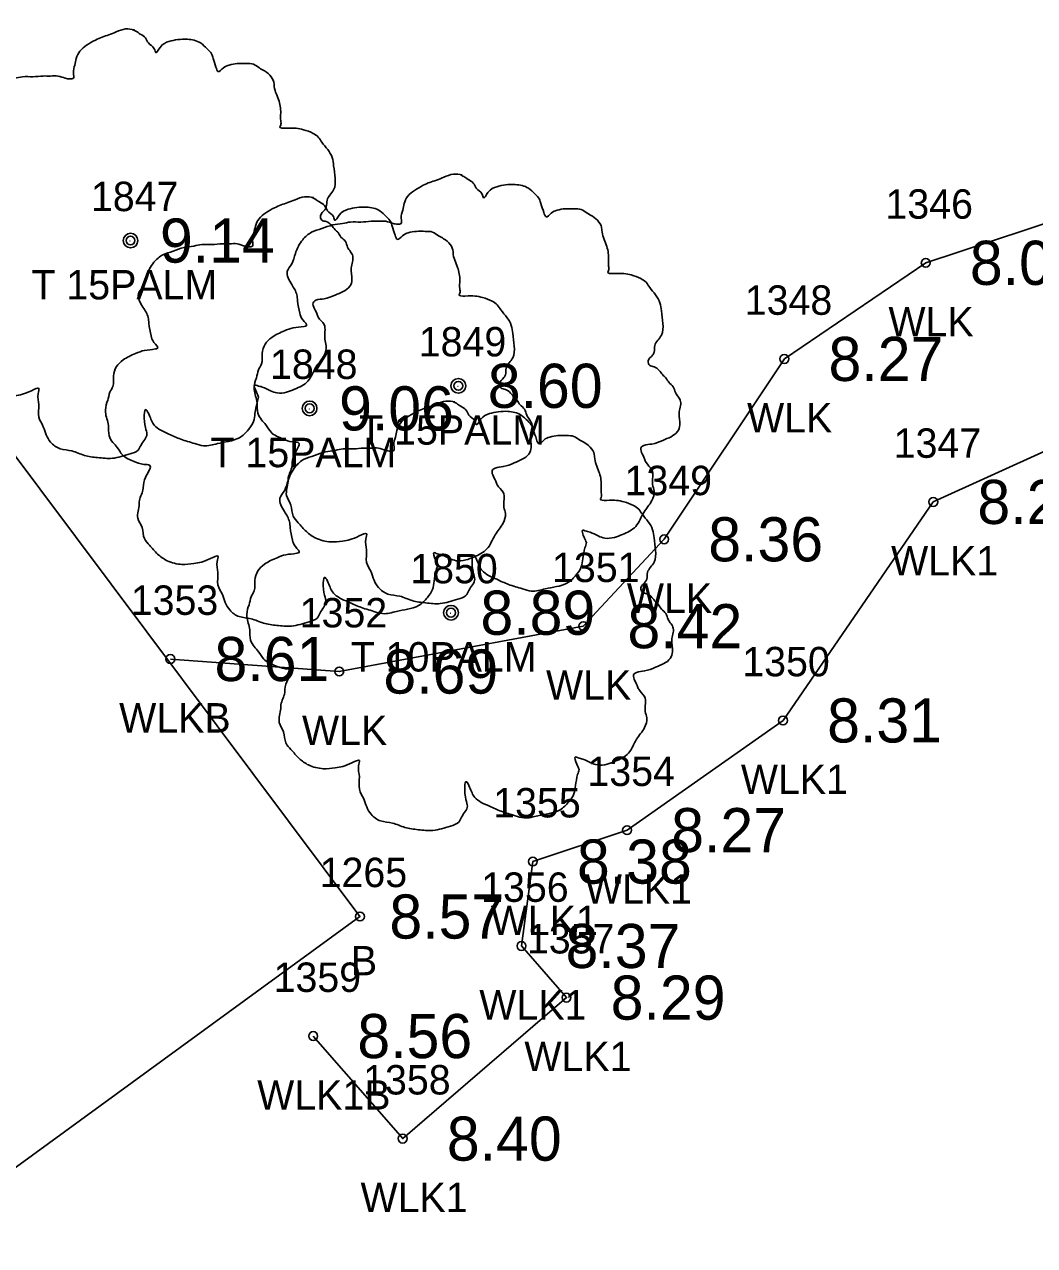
# Model space of a CAD drawing. Extents: x 2608598 to 2610682, y 641451 to 643526.
# Drawn here: x 2609071.42 to 2609105.76, y 643012.15 to 643053.65 of the extents above; entities that cross this region are included whole.
import ezdxf

# ---------------------------------------------------------------- set-up
doc = ezdxf.new("R2010")
doc.units = 0
for name, color, linetype in [('RD_EX_Bldg', 7, 'Continuous'), ('RD_EX_Bldg_txCode', 7, 'Continuous'), ('RD_EX_Misc', 7, 'Continuous'), ('RD_EX_Misc_txCode', 7, 'Continuous'), ('RD_EX_TX_Bldg_ELEV', 7, 'Continuous'), ('RD_EX_TX_Misc_ELEV', 7, 'Continuous'), ('RD_EX_TX_VEG_ELEV', 7, 'Continuous'), ('RD_EX_VEG', 7, 'Continuous'), ('RD_EX_VEG_txCode', 7, 'Continuous'), ('RD_SMD_Locator', 7, 'Continuous')]:
    doc.layers.add(name, color=color, linetype=linetype)

msp = doc.modelspace()

# ---------------------------------------------------------------- linework, layer by layer
at = {"layer": 'RD_EX_Bldg'}
msp.add_lwpolyline([(2609022.28, 642979.2), (2608998.158, 643011.514), (2609058.633, 643055.656), (2609082.824, 643023.33), (2609022.28, 642979.2)], dxfattribs=at)
at = {"layer": 'RD_EX_Misc'}
for points in [[(2609124.194, 643058.866), (2609118.846, 643053.637), (2609110.064, 643048.192), (2609102.056, 643045.551), (2609097.25, 643042.284), (2609093.164, 643036.153), (2609090.416, 643033.2), (2609082.12, 643031.658), (2609076.379, 643032.084)], [(2609128.527, 643053.654), (2609123.609, 643048.413), (2609116.229, 643043.537), (2609108.226, 643040.117), (2609102.312, 643037.423), (2609097.205, 643029.996), (2609091.903, 643026.267), (2609088.7, 643025.198), (2609088.313, 643022.329), (2609089.846, 643020.574), (2609084.277, 643015.781), (2609081.235, 643019.267)]]:
    msp.add_lwpolyline(points, dxfattribs=at)
at = {"layer": 'RD_EX_VEG'}
for centre, radius in [((2609075.025, 643046.308), 0.25), ((2609075.012, 643046.289), 0.0001), ((2609086.168, 643041.37), 0.25), ((2609086.156, 643041.351), 0.0001), ((2609081.113, 643040.604), 0.25), ((2609081.1, 643040.585), 0.0001), ((2609085.919, 643033.658), 0.25), ((2609085.907, 643033.639), 0.0001)]:
    msp.add_circle(centre, radius, dxfattribs=at)
for points in [[(2609075.157, 643053.475), (2609074.857, 643053.5), (2609074.532, 643053.4), (2609074.282, 643053.3), (2609074.057, 643053.225), (2609073.832, 643053.125), (2609073.532, 643052.95), (2609073.307, 643052.75), (2609073.182, 643052.5), (2609073.132, 643052.275), (2609073.083, 643052.001), (2609073.083, 643051.826), (2609072.958, 643051.801), (2609072.808, 643051.826), (2609072.558, 643051.901), (2609072.308, 643051.901), (2609072.058, 643051.901), (2609071.708, 643051.876), (2609071.358, 643051.876), (2609071.083, 643051.826), (2609070.759, 643051.776), (2609070.384, 643051.651), (2609070.034, 643051.526), (2609069.734, 643051.276), (2609069.484, 643050.801), (2609069.359, 643050.451), (2609069.209, 643050.201), (2609069.359, 643049.752), (2609069.534, 643049.402), (2609069.559, 643049.202), (2609069.634, 643048.777), (2609069.734, 643048.552), (2609069.859, 643048.352), (2609069.784, 643048.327), (2609069.409, 643048.277), (2609069.109, 643048.177), (2609068.684, 643047.952), (2609068.46, 643047.727), (2609068.36, 643047.402), (2609068.335, 643047.053), (2609068.235, 643046.853), (2609068.16, 643046.578), (2609068.135, 643046.503), (2609068.085, 643046.178), (2609068.185, 643045.728), (2609068.21, 643045.378), (2609068.335, 643045.153), (2609068.485, 643044.979), (2609068.659, 643044.729), (2609069.059, 643044.504), (2609069.384, 643044.404), (2609069.584, 643044.379), (2609069.409, 643043.879), (2609069.359, 643043.529), (2609069.234, 643043.129), (2609069.234, 643043.054), (2609069.184, 643042.58), (2609069.334, 643042.255), (2609069.409, 643041.88), (2609069.584, 643041.655), (2609069.859, 643041.355), (2609070.184, 643041.13), (2609070.684, 643041.005), (2609071.083, 643041.03), (2609071.658, 643041.205), (2609071.908, 643041.28), (2609071.883, 643041.105), (2609071.908, 643040.73), (2609071.908, 643040.306), (2609072.058, 643039.981), (2609072.158, 643039.706), (2609072.308, 643039.456), (2609072.633, 643039.231), (2609073.033, 643039.156), (2609073.457, 643039.006), (2609073.907, 643038.931), (2609074.407, 643038.906), (2609075.007, 643039.056), (2609075.282, 643039.181), (2609075.382, 643039.356), (2609075.581, 643039.731), (2609075.531, 643039.956), (2609075.556, 643040.556), (2609075.656, 643040.381), (2609075.831, 643040.031), (2609076.331, 643039.731), (2609076.731, 643039.556), (2609077.206, 643039.406), (2609077.506, 643039.331), (2609077.98, 643039.406), (2609078.355, 643039.481), (2609078.73, 643039.606), (2609079.03, 643039.881), (2609079.205, 643040.156), (2609079.255, 643040.431), (2609079.33, 643040.805), (2609079.38, 643040.98)], [(2609079.38, 643040.98), (2609079.305, 643041.155), (2609079.255, 643041.405), (2609079.33, 643041.38), (2609079.505, 643041.33), (2609079.78, 643041.205), (2609080.005, 643041.13), (2609080.329, 643041.155), (2609080.604, 643041.255), (2609081.054, 643041.53), (2609081.329, 643042.005), (2609081.604, 643042.405), (2609081.679, 643042.73), (2609081.629, 643042.954), (2609081.604, 643043.454), (2609081.404, 643043.704), (2609081.354, 643043.829), (2609081.254, 643044.229), (2609081.329, 643044.279), (2609081.604, 643044.329), (2609081.979, 643044.454), (2609082.254, 643044.579), (2609082.478, 643044.754), (2609082.553, 643044.979), (2609082.528, 643045.378), (2609082.578, 643045.778), (2609082.503, 643045.928), (2609082.403, 643046.078), (2609082.328, 643046.278), (2609082.179, 643046.428), (2609082.079, 643046.578), (2609081.979, 643046.678), (2609081.854, 643046.828), (2609081.679, 643046.953), (2609081.529, 643047.003), (2609081.479, 643047.153), (2609081.629, 643047.353), (2609081.679, 643047.452), (2609081.704, 643047.677), (2609081.929, 643048.027), (2609081.979, 643048.427), (2609081.929, 643048.852), (2609081.879, 643049.127), (2609081.729, 643049.402), (2609081.529, 643049.652), (2609081.404, 643049.826), (2609081.229, 643049.951), (2609080.904, 643050.076), (2609080.654, 643050.126), (2609080.304, 643050.126), (2609080.104, 643050.176), (2609080.129, 643050.226), (2609080.129, 643050.376), (2609080.129, 643050.651), (2609080.054, 643051.101), (2609079.905, 643051.601), (2609079.905, 643051.626), (2609079.805, 643051.876), (2609079.58, 643052.075), (2609079.405, 643052.175), (2609079.205, 643052.3), (2609078.955, 643052.325), (2609078.655, 643052.325), (2609078.38, 643052.275), (2609078.18, 643052.175), (2609078.005, 643052.05), (2609077.93, 643052.2), (2609077.83, 643052.5), (2609077.78, 643052.65), (2609077.631, 643052.825), (2609077.406, 643053.025), (2609076.956, 643053.15), (2609076.331, 643053.075), (2609076.031, 643052.875), (2609075.881, 643052.7), (2609075.831, 643052.825), (2609075.631, 643053.025), (2609075.531, 643053.2), (2609075.357, 643053.325), (2609075.207, 643053.425), (2609075.107, 643053.475)], [(2609086.3, 643048.537), (2609086, 643048.562), (2609085.675, 643048.462), (2609085.425, 643048.362), (2609085.201, 643048.287), (2609084.976, 643048.187), (2609084.676, 643048.012), (2609084.451, 643047.812), (2609084.326, 643047.562), (2609084.276, 643047.338), (2609084.226, 643047.063), (2609084.226, 643046.888), (2609084.101, 643046.863), (2609083.951, 643046.888), (2609083.701, 643046.963), (2609083.451, 643046.963), (2609083.201, 643046.963), (2609082.852, 643046.938), (2609082.502, 643046.938), (2609082.227, 643046.888), (2609081.902, 643046.838), (2609081.527, 643046.713), (2609081.177, 643046.588), (2609080.877, 643046.338), (2609080.628, 643045.863), (2609080.503, 643045.513), (2609080.353, 643045.263), (2609080.503, 643044.814), (2609080.678, 643044.464), (2609080.702, 643044.264), (2609080.777, 643043.839), (2609080.877, 643043.614), (2609081.002, 643043.414), (2609080.927, 643043.389), (2609080.553, 643043.339), (2609080.253, 643043.239), (2609079.828, 643043.014), (2609079.603, 643042.79), (2609079.503, 643042.465), (2609079.478, 643042.115), (2609079.378, 643041.915), (2609079.303, 643041.64), (2609079.278, 643041.565), (2609079.228, 643041.24), (2609079.328, 643040.79), (2609079.353, 643040.441), (2609079.478, 643040.216), (2609079.628, 643040.041), (2609079.803, 643039.791), (2609080.203, 643039.566), (2609080.528, 643039.466), (2609080.727, 643039.441), (2609080.553, 643038.941), (2609080.503, 643038.591), (2609080.378, 643038.192), (2609080.378, 643038.117), (2609080.328, 643037.642), (2609080.478, 643037.317), (2609080.553, 643036.942), (2609080.727, 643036.717), (2609081.002, 643036.417), (2609081.327, 643036.192), (2609081.827, 643036.067), (2609082.227, 643036.092), (2609082.802, 643036.267), (2609083.051, 643036.342), (2609083.026, 643036.167), (2609083.051, 643035.793), (2609083.051, 643035.368), (2609083.201, 643035.043), (2609083.301, 643034.768), (2609083.451, 643034.518), (2609083.776, 643034.293), (2609084.176, 643034.218), (2609084.601, 643034.068), (2609085.051, 643033.993), (2609085.55, 643033.968), (2609086.15, 643034.118), (2609086.425, 643034.243), (2609086.525, 643034.418), (2609086.725, 643034.793), (2609086.675, 643035.018), (2609086.7, 643035.618), (2609086.8, 643035.443), (2609086.975, 643035.093), (2609087.475, 643034.793), (2609087.874, 643034.618), (2609088.349, 643034.468), (2609088.649, 643034.393), (2609089.124, 643034.468), (2609089.499, 643034.543), (2609089.873, 643034.668), (2609090.173, 643034.943), (2609090.348, 643035.218), (2609090.398, 643035.493), (2609090.473, 643035.868), (2609090.523, 643036.042)], [(2609090.523, 643036.042), (2609090.448, 643036.217), (2609090.398, 643036.467), (2609090.473, 643036.442), (2609090.648, 643036.392), (2609090.923, 643036.267), (2609091.148, 643036.192), (2609091.473, 643036.217), (2609091.748, 643036.317), (2609092.197, 643036.592), (2609092.472, 643037.067), (2609092.747, 643037.467), (2609092.822, 643037.792), (2609092.772, 643038.017), (2609092.747, 643038.516), (2609092.547, 643038.766), (2609092.497, 643038.891), (2609092.397, 643039.291), (2609092.472, 643039.341), (2609092.747, 643039.391), (2609093.122, 643039.516), (2609093.397, 643039.641), (2609093.622, 643039.816), (2609093.697, 643040.041), (2609093.672, 643040.441), (2609093.722, 643040.84), (2609093.647, 643040.99), (2609093.547, 643041.14), (2609093.472, 643041.34), (2609093.322, 643041.49), (2609093.222, 643041.64), (2609093.122, 643041.74), (2609092.997, 643041.89), (2609092.822, 643042.015), (2609092.672, 643042.065), (2609092.622, 643042.215), (2609092.772, 643042.415), (2609092.822, 643042.515), (2609092.847, 643042.74), (2609093.072, 643043.089), (2609093.122, 643043.489), (2609093.072, 643043.914), (2609093.022, 643044.189), (2609092.872, 643044.464), (2609092.672, 643044.714), (2609092.547, 643044.889), (2609092.372, 643045.014), (2609092.048, 643045.139), (2609091.798, 643045.188), (2609091.448, 643045.188), (2609091.248, 643045.238), (2609091.273, 643045.288), (2609091.273, 643045.438), (2609091.273, 643045.713), (2609091.198, 643046.163), (2609091.048, 643046.663), (2609091.048, 643046.688), (2609090.948, 643046.938), (2609090.723, 643047.138), (2609090.548, 643047.238), (2609090.348, 643047.363), (2609090.098, 643047.388), (2609089.799, 643047.388), (2609089.524, 643047.338), (2609089.324, 643047.238), (2609089.149, 643047.113), (2609089.074, 643047.263), (2609088.974, 643047.562), (2609088.924, 643047.712), (2609088.774, 643047.887), (2609088.549, 643048.087), (2609088.099, 643048.212), (2609087.475, 643048.137), (2609087.175, 643047.937), (2609087.025, 643047.762), (2609086.975, 643047.887), (2609086.775, 643048.087), (2609086.675, 643048.262), (2609086.5, 643048.387), (2609086.35, 643048.487), (2609086.25, 643048.537)], [(2609081.245, 643047.771), (2609080.945, 643047.796), (2609080.62, 643047.696), (2609080.37, 643047.596), (2609080.145, 643047.521), (2609079.92, 643047.421), (2609079.62, 643047.246), (2609079.395, 643047.046), (2609079.27, 643046.796), (2609079.22, 643046.571), (2609079.17, 643046.297), (2609079.17, 643046.122), (2609079.046, 643046.097), (2609078.896, 643046.122), (2609078.646, 643046.197), (2609078.396, 643046.197), (2609078.146, 643046.197), (2609077.796, 643046.172), (2609077.446, 643046.172), (2609077.171, 643046.122), (2609076.846, 643046.072), (2609076.472, 643045.947), (2609076.122, 643045.822), (2609075.822, 643045.572), (2609075.572, 643045.097), (2609075.447, 643044.747), (2609075.297, 643044.497), (2609075.447, 643044.048), (2609075.622, 643043.698), (2609075.647, 643043.498), (2609075.722, 643043.073), (2609075.822, 643042.848), (2609075.947, 643042.648), (2609075.872, 643042.623), (2609075.497, 643042.573), (2609075.197, 643042.473), (2609074.772, 643042.248), (2609074.547, 643042.023), (2609074.447, 643041.698), (2609074.423, 643041.349), (2609074.323, 643041.149), (2609074.248, 643040.874), (2609074.223, 643040.799), (2609074.173, 643040.474), (2609074.273, 643040.024), (2609074.298, 643039.674), (2609074.423, 643039.449), (2609074.572, 643039.275), (2609074.747, 643039.025), (2609075.147, 643038.8), (2609075.472, 643038.7), (2609075.672, 643038.675), (2609075.497, 643038.175), (2609075.447, 643037.825), (2609075.322, 643037.425), (2609075.322, 643037.35), (2609075.272, 643036.876), (2609075.422, 643036.551), (2609075.497, 643036.176), (2609075.672, 643035.951), (2609075.947, 643035.651), (2609076.272, 643035.426), (2609076.772, 643035.301), (2609077.171, 643035.326), (2609077.746, 643035.501), (2609077.996, 643035.576), (2609077.971, 643035.401), (2609077.996, 643035.026), (2609077.996, 643034.602), (2609078.146, 643034.277), (2609078.246, 643034.002), (2609078.396, 643033.752), (2609078.721, 643033.527), (2609079.12, 643033.452), (2609079.545, 643033.302), (2609079.995, 643033.227), (2609080.495, 643033.202), (2609081.095, 643033.352), (2609081.369, 643033.477), (2609081.469, 643033.652), (2609081.669, 643034.027), (2609081.619, 643034.252), (2609081.644, 643034.852), (2609081.744, 643034.677), (2609081.919, 643034.327), (2609082.419, 643034.027), (2609082.819, 643033.852), (2609083.294, 643033.702), (2609083.594, 643033.627), (2609084.068, 643033.702), (2609084.443, 643033.777), (2609084.818, 643033.902), (2609085.118, 643034.177), (2609085.293, 643034.452), (2609085.343, 643034.727), (2609085.418, 643035.101), (2609085.468, 643035.276)], [(2609085.468, 643035.276), (2609085.393, 643035.451), (2609085.343, 643035.701), (2609085.418, 643035.676), (2609085.593, 643035.626), (2609085.868, 643035.501), (2609086.092, 643035.426), (2609086.417, 643035.451), (2609086.692, 643035.551), (2609087.142, 643035.826), (2609087.417, 643036.301), (2609087.692, 643036.701), (2609087.767, 643037.026), (2609087.717, 643037.25), (2609087.692, 643037.75), (2609087.492, 643038), (2609087.442, 643038.125), (2609087.342, 643038.525), (2609087.417, 643038.575), (2609087.692, 643038.625), (2609088.067, 643038.75), (2609088.341, 643038.875), (2609088.566, 643039.05), (2609088.641, 643039.275), (2609088.616, 643039.674), (2609088.666, 643040.074), (2609088.591, 643040.224), (2609088.491, 643040.374), (2609088.416, 643040.574), (2609088.266, 643040.724), (2609088.167, 643040.874), (2609088.067, 643040.974), (2609087.942, 643041.124), (2609087.767, 643041.249), (2609087.617, 643041.299), (2609087.567, 643041.449), (2609087.717, 643041.649), (2609087.767, 643041.748), (2609087.792, 643041.973), (2609088.017, 643042.323), (2609088.067, 643042.723), (2609088.017, 643043.148), (2609087.967, 643043.423), (2609087.817, 643043.698), (2609087.617, 643043.948), (2609087.492, 643044.122), (2609087.317, 643044.247), (2609086.992, 643044.372), (2609086.742, 643044.422), (2609086.392, 643044.422), (2609086.192, 643044.472), (2609086.217, 643044.522), (2609086.217, 643044.672), (2609086.217, 643044.947), (2609086.142, 643045.397), (2609085.992, 643045.897), (2609085.992, 643045.922), (2609085.892, 643046.172), (2609085.668, 643046.371), (2609085.493, 643046.471), (2609085.293, 643046.596), (2609085.043, 643046.621), (2609084.743, 643046.621), (2609084.468, 643046.571), (2609084.268, 643046.471), (2609084.093, 643046.346), (2609084.018, 643046.496), (2609083.918, 643046.796), (2609083.868, 643046.946), (2609083.718, 643047.121), (2609083.494, 643047.321), (2609083.044, 643047.446), (2609082.419, 643047.371), (2609082.119, 643047.171), (2609081.969, 643046.996), (2609081.919, 643047.121), (2609081.719, 643047.321), (2609081.619, 643047.496), (2609081.444, 643047.621), (2609081.295, 643047.721), (2609081.195, 643047.771)], [(2609086.051, 643040.825), (2609085.751, 643040.85), (2609085.427, 643040.75), (2609085.177, 643040.651), (2609084.952, 643040.576), (2609084.727, 643040.476), (2609084.427, 643040.301), (2609084.202, 643040.101), (2609084.077, 643039.851), (2609084.027, 643039.626), (2609083.977, 643039.351), (2609083.977, 643039.176), (2609083.852, 643039.151), (2609083.702, 643039.176), (2609083.452, 643039.251), (2609083.202, 643039.251), (2609082.953, 643039.251), (2609082.603, 643039.226), (2609082.253, 643039.226), (2609081.978, 643039.176), (2609081.653, 643039.126), (2609081.278, 643039.001), (2609080.928, 643038.876), (2609080.629, 643038.626), (2609080.379, 643038.152), (2609080.254, 643037.802), (2609080.104, 643037.552), (2609080.254, 643037.102), (2609080.429, 643036.752), (2609080.454, 643036.552), (2609080.529, 643036.128), (2609080.629, 643035.903), (2609080.754, 643035.703), (2609080.679, 643035.678), (2609080.304, 643035.628), (2609080.004, 643035.528), (2609079.579, 643035.303), (2609079.354, 643035.078), (2609079.254, 643034.753), (2609079.229, 643034.403), (2609079.129, 643034.203), (2609079.054, 643033.928), (2609079.029, 643033.853), (2609078.979, 643033.529), (2609079.079, 643033.079), (2609079.104, 643032.729), (2609079.229, 643032.504), (2609079.379, 643032.329), (2609079.554, 643032.079), (2609079.954, 643031.854), (2609080.279, 643031.754), (2609080.479, 643031.729), (2609080.304, 643031.23), (2609080.254, 643030.88), (2609080.129, 643030.48), (2609080.129, 643030.405), (2609080.079, 643029.93), (2609080.229, 643029.605), (2609080.304, 643029.231), (2609080.479, 643029.006), (2609080.754, 643028.706), (2609081.078, 643028.481), (2609081.578, 643028.356), (2609081.978, 643028.381), (2609082.553, 643028.556), (2609082.803, 643028.631), (2609082.778, 643028.456), (2609082.803, 643028.081), (2609082.803, 643027.656), (2609082.953, 643027.331), (2609083.053, 643027.056), (2609083.202, 643026.807), (2609083.527, 643026.582), (2609083.927, 643026.507), (2609084.352, 643026.357), (2609084.802, 643026.282), (2609085.302, 643026.257), (2609085.901, 643026.407), (2609086.176, 643026.532), (2609086.276, 643026.707), (2609086.476, 643027.081), (2609086.426, 643027.306), (2609086.451, 643027.906), (2609086.551, 643027.731), (2609086.726, 643027.381), (2609087.226, 643027.081), (2609087.626, 643026.907), (2609088.1, 643026.757), (2609088.4, 643026.682), (2609088.875, 643026.757), (2609089.25, 643026.832), (2609089.625, 643026.957), (2609089.925, 643027.231), (2609090.099, 643027.506), (2609090.149, 643027.781), (2609090.224, 643028.156), (2609090.274, 643028.331)], [(2609090.274, 643028.331), (2609090.199, 643028.506), (2609090.149, 643028.756), (2609090.224, 643028.731), (2609090.399, 643028.681), (2609090.674, 643028.556), (2609090.899, 643028.481), (2609091.224, 643028.506), (2609091.499, 643028.606), (2609091.949, 643028.881), (2609092.224, 643029.355), (2609092.498, 643029.755), (2609092.573, 643030.08), (2609092.523, 643030.305), (2609092.498, 643030.805), (2609092.298, 643031.055), (2609092.248, 643031.18), (2609092.149, 643031.579), (2609092.224, 643031.629), (2609092.498, 643031.679), (2609092.873, 643031.804), (2609093.148, 643031.929), (2609093.373, 643032.104), (2609093.448, 643032.329), (2609093.423, 643032.729), (2609093.473, 643033.129), (2609093.398, 643033.279), (2609093.298, 643033.429), (2609093.223, 643033.629), (2609093.073, 643033.778), (2609092.973, 643033.928), (2609092.873, 643034.028), (2609092.748, 643034.178), (2609092.573, 643034.303), (2609092.423, 643034.353), (2609092.373, 643034.503), (2609092.523, 643034.703), (2609092.573, 643034.803), (2609092.598, 643035.028), (2609092.823, 643035.378), (2609092.873, 643035.778), (2609092.823, 643036.202), (2609092.773, 643036.477), (2609092.623, 643036.752), (2609092.423, 643037.002), (2609092.298, 643037.177), (2609092.124, 643037.302), (2609091.799, 643037.427), (2609091.549, 643037.477), (2609091.199, 643037.477), (2609090.999, 643037.527), (2609091.024, 643037.577), (2609091.024, 643037.727), (2609091.024, 643038.002), (2609090.949, 643038.451), (2609090.799, 643038.951), (2609090.799, 643038.976), (2609090.699, 643039.226), (2609090.474, 643039.426), (2609090.299, 643039.526), (2609090.099, 643039.651), (2609089.85, 643039.676), (2609089.55, 643039.676), (2609089.275, 643039.626), (2609089.075, 643039.526), (2609088.9, 643039.401), (2609088.825, 643039.551), (2609088.725, 643039.851), (2609088.675, 643040.001), (2609088.525, 643040.176), (2609088.3, 643040.376), (2609087.85, 643040.501), (2609087.226, 643040.426), (2609086.926, 643040.226), (2609086.776, 643040.051), (2609086.726, 643040.176), (2609086.526, 643040.376), (2609086.426, 643040.551), (2609086.251, 643040.676), (2609086.101, 643040.775), (2609086.001, 643040.825)]]:
    msp.add_spline(points, degree=3, dxfattribs=at)
at = {"layer": 'RD_SMD_Locator'}
for centre in [(2609075.025, 643046.308), (2609102.056, 643045.551), (2609097.25, 643042.284), (2609086.168, 643041.37), (2609081.113, 643040.604), (2609102.312, 643037.423), (2609093.164, 643036.153), (2609085.919, 643033.658), (2609090.416, 643033.2), (2609076.379, 643032.084), (2609082.12, 643031.658), (2609097.205, 643029.996), (2609091.903, 643026.267), (2609088.7, 643025.198), (2609082.824, 643023.33), (2609088.313, 643022.329), (2609089.846, 643020.574), (2609081.235, 643019.267), (2609084.277, 643015.781)]:
    msp.add_circle(centre, 0.15, dxfattribs=at)

# ---------------------------------------------------------------- texts
at = {"layer": 'RD_EX_Bldg_txCode'}
for s, p in [('1265', (2609081.453, 643024.33)), ('B', (2609082.516, 643021.33))]:
    msp.add_text(s, height=1, dxfattribs=at).set_placement(p)
at = {"layer": 'RD_EX_Misc_txCode'}
for s, p in [('1346', (2609100.686, 643047.051)), ('1348', (2609095.904, 643043.784)), ('WLK', (2609100.788, 643043.051)), ('WLK', (2609095.982, 643039.784)), ('1347', (2609100.966, 643038.923)), ('1349', (2609091.817, 643037.653)), ('WLK1', (2609100.879, 643034.923)), ('1351', (2609089.353, 643034.7)), ('1353', (2609075.032, 643033.584)), ('WLK', (2609091.896, 643033.653)), ('1352', (2609080.774, 643033.158)), ('1350', (2609095.819, 643031.496)), ('WLK', (2609089.148, 643030.7)), ('WLKB', (2609074.638, 643029.584)), ('WLK', (2609080.853, 643029.158)), ('1354', (2609090.557, 643027.767)), ('WLK1', (2609095.772, 643027.496)), ('1355', (2609087.353, 643026.698)), ('1356', (2609086.943, 643023.829)), ('WLK1', (2609090.47, 643023.767)), ('WLK1', (2609087.266, 643022.698)), ('1357', (2609088.499, 643022.074)), ('1359', (2609079.888, 643020.767)), ('WLK1', (2609086.88, 643019.829)), ('WLK1', (2609088.413, 643018.074)), ('1358', (2609082.931, 643017.281)), ('WLK1B', (2609079.329, 643016.767)), ('WLK1', (2609082.844, 643013.281))]:
    msp.add_text(s, height=1, dxfattribs=at).set_placement(p)
at = {"layer": 'RD_EX_TX_Bldg_ELEV'}
msp.add_text('8.57', height=1.5, dxfattribs=at).set_placement((2609083.824, 643022.58))
at = {"layer": 'RD_EX_TX_Misc_ELEV'}
for s, p in [('8.09', (2609103.556, 643044.801)), ('8.27', (2609098.75, 643041.534)), ('8.25', (2609103.812, 643036.673)), ('8.36', (2609094.664, 643035.403)), ('8.42', (2609091.916, 643032.45)), ('8.61', (2609077.879, 643031.334)), ('8.69', (2609083.62, 643030.908)), ('8.31', (2609098.705, 643029.246)), ('8.27', (2609093.403, 643025.517)), ('8.38', (2609090.2, 643024.448)), ('8.37', (2609089.813, 643021.579)), ('8.29', (2609091.346, 643019.824)), ('8.56', (2609082.735, 643018.517)), ('8.40', (2609085.777, 643015.031))]:
    msp.add_text(s, height=1.5, dxfattribs=at).set_placement(p)
at = {"layer": 'RD_EX_TX_VEG_ELEV'}
for s, p in [('9.14', (2609076.025, 643045.558)), ('8.60', (2609087.168, 643040.62)), ('9.06', (2609082.113, 643039.854)), ('8.89', (2609086.919, 643032.908))]:
    msp.add_text(s, height=1.5, dxfattribs=at).set_placement(p)
at = {"layer": 'RD_EX_VEG_txCode'}
for s, p in [('1847', (2609073.678, 643047.308)), ('T 15PALM', (2609071.655, 643044.308)), ('1849', (2609084.822, 643042.37)), ('1848', (2609079.766, 643041.604)), ('T 15PALM', (2609082.798, 643039.37)), ('T 15PALM', (2609077.743, 643038.604)), ('1850', (2609084.533, 643034.658)), ('T 10PALM', (2609082.51, 643031.658))]:
    msp.add_text(s, height=1, dxfattribs=at).set_placement(p)

doc.saveas('drawing.dxf')
